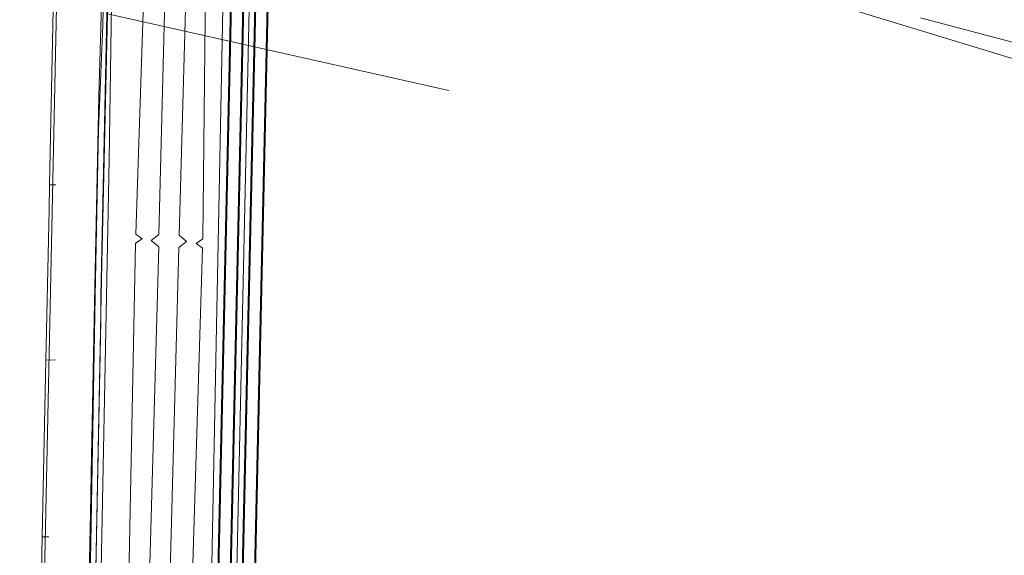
# Model space of a CAD drawing. Header units: metres. Extents: x 124576 to 133557, y 395865 to 402386.
# Tile 399 of 447: x 132847 to 133007, y 400708 to 400795. Entities that reach past the tile are written whole.
import ezdxf

# ---------------------------------------------------------------- set-up
doc = ezdxf.new("R2010")
doc.units = ezdxf.units.M
doc.header["$MEASUREMENT"] = 0
for name, color, linetype, lineweight, true_color in [('LG_AanduidingEisVoorzorgsmaatregel', 7, 'Continuous', 40, 0xf7284a), ('LG_Datatransport', 3, 'Continuous', 13, 0x00ff00), ('LG_Gas_Hoge_Druk_Enexis_Netbeheer_BV', 7, 'Continuous', 13, 0xff9b00), ('LG_Gas_Lage_Druk_Enexis_Netbeheer_BV', 7, 'Continuous', 13, 0xffdc7d), ('LG_Laag_Spanning_Enexis_Netbeheer_BV', 7, 'Continuous', 13, 0x960000), ('LG_Midden_Spanning_Enexis_Netbeheer_BV', 7, 'Continuous', 13, 0xd20000), ('LG_Riool_Vrij_Verval_Gemeente_Tilburg_Ruimtelijke_Uitvoering', 7, 'Continuous', 13, 0xca00a0), ('LG_unet-4_Brabant_Water', 5, 'Continuous', 13, 0x0000ff)]:
    doc.layers.add(name, color=color, linetype=linetype, lineweight=lineweight, true_color=true_color)

msp = doc.modelspace()

# ---------------------------------------------------------------- linework, layer by layer
at = {"layer": 'LG_AanduidingEisVoorzorgsmaatregel', "flags": 128}
for points in [[(132886.13, 400911), (132884.16, 400843.57), (132880.76, 400690.72), (132880.71, 400688.38), (132878.76, 400600.98), (132877.3, 400538.06), (132877.2, 400533.82)], [(132879.2, 400534.1), (132879.3, 400538.02), (132880.76, 400600.93), (132882.71, 400688.34), (132882.76, 400690.68), (132886.16, 400843.52), (132888.13, 400911)], [(132882.16, 400843.61), (132878.76, 400690.77)], [(132884.76, 400690.63), (132888.16, 400843.47)]]:
    msp.add_lwpolyline(points, dxfattribs=at)
at = {"layer": 'LG_Datatransport', "flags": 128}
for points in [[(132861.07, 400859.23), (132861.52, 400853.7), (132861.15, 400835.32), (132860.31, 400794.08), (132859.56, 400777.14), (132859.05, 400750), (132858.31, 400709.93), (132854.89, 400534.72), (132854.79, 400530.67)], [(132861.83, 400859.55), (132861.15, 400835.32), (132859.65, 400782.5), (132858.95, 400748.96)], [(132854.66, 400530.66), (132855.26, 400556.96), (132858.15, 400709.81), (132858.29, 400714.5), (132858.37, 400721.04), (132858.95, 400748.95)]]:
    msp.add_lwpolyline(points, dxfattribs=at)
at = {"layer": 'LG_Gas_Hoge_Druk_Enexis_Netbeheer_BV', "flags": 128}
msp.add_lwpolyline([(133058.78, 400774.26), (133056.99, 400774.73), (133036.52, 400780.12), (132978.58, 400797.77), (132903.2, 400820.75), (132900.88, 400821.45), (132899.62, 400821.77), (132892.02, 400823.23), (132890.74, 400823.47), (132884.87, 400824.61), (132883.59, 400824.86), (132877.79, 400825.97), (132876.5, 400826.14), (132869.08, 400826.74), (132867.79, 400826.8), (132861.83, 400826.91), (132861.19, 400827.57), (132862.23, 400886.64), (132862.25, 400887.94), (132862.51, 400911)], dxfattribs=at)
at = {"layer": 'LG_Gas_Lage_Druk_Enexis_Netbeheer_BV', "flags": 128}
msp.add_lwpolyline([(132850.62, 400696.86), (132850.85, 400707.3), (132852.79, 400799.74), (132853.61, 400862.88)], dxfattribs=at)
at = {"layer": 'LG_Laag_Spanning_Enexis_Netbeheer_BV'}
for p, q in [((132851.62, 400768.12), (132852.65, 400768.12)), ((132851.03, 400739.61), (132852.56, 400739.62)), ((132850.43, 400710.81), (132851.52, 400710.81))]:
    msp.add_line(p, q, dxfattribs=at)
at = {"layer": 'LG_Laag_Spanning_Enexis_Netbeheer_BV', "flags": 128}
for points in [[(132862.8, 400871.74), (132862.47, 400857.43), (132861.06, 400795.96), (132860.14, 400755.44), (132859.14, 400705.68), (132858.86, 400691.9), (132858.86, 400691.5), (132856.27, 400562.21), (132855.46, 400561.43), (132848.38, 400561.59), (132848.28, 400561.59), (132847.41, 400560.76), (132847.26, 400549.35), (132847.23, 400546.86), (132847.2, 400544.95)], [(132850.14, 400696.5), (132850.43, 400710.81), (132851.03, 400739.61), (132851.53, 400764.05), (132851.62, 400768.12), (132852.21, 400796.67), (132852.8, 400825.53), (132853.2, 400845.01), (132853.22, 400847.01), (132853.19, 400849.69)], [(132850.14, 400696.5), (132850.43, 400710.81), (132851.03, 400739.61), (132851.53, 400764.05), (132851.62, 400768.12), (132852.21, 400796.67), (132852.8, 400825.53), (132853.2, 400845.01), (132853.22, 400847.01), (132853.19, 400849.69)], [(132858.86, 400691.9), (132859.14, 400705.68), (132860.14, 400755.44), (132861.06, 400795.96)], [(132858.86, 400691.9), (132859.14, 400705.68), (132860.14, 400755.44), (132861.06, 400795.96)], [(132861.06, 400795.96), (132862.04, 400795.75), (132916.59, 400783.51)], [(132861.06, 400795.96), (132862.04, 400795.75), (132916.59, 400783.51)]]:
    msp.add_lwpolyline(points, dxfattribs=at)
at = {"layer": 'LG_Midden_Spanning_Enexis_Netbeheer_BV', "flags": 128}
for points in [[(132863.4, 400903.67), (132863.35, 400901.69), (132862.68, 400877.67), (132862.51, 400869.91), (132859.94, 400750), (132859.94, 400745.97), (132858.98, 400697.29)], [(132858.98, 400697.29), (132859.94, 400745.97), (132859.94, 400750), (132862.51, 400869.91)]]:
    msp.add_lwpolyline(points, dxfattribs=at)
at = {"layer": 'LG_Riool_Vrij_Verval_Gemeente_Tilburg_Ruimtelijke_Uitvoering'}
msp.add_line((133055.92, 400778.75), (132993.38, 400795.33), dxfattribs=at)
at = {"layer": 'LG_Riool_Vrij_Verval_Gemeente_Tilburg_Ruimtelijke_Uitvoering', "flags": 128}
for points in [[(132866.67, 400759.32), (132865.64, 400760.12), (132867.81, 400826), (132868.54, 400827.17)], [(132868.15, 400759.06), (132869.43, 400760.03), (132871.06, 400825.93), (132872.35, 400827.91)], [(132873.91, 400758.92), (132872.69, 400759.95), (132874.56, 400825.84), (132873.4, 400827.96)], [(132875.48, 400758.6), (132876.55, 400759.35), (132877.25, 400826.11)], [(132863.13, 400689.6), (132864.23, 400690.59), (132865.6, 400758.62), (132866.67, 400759.32)], [(132866.32, 400689.82), (132867.51, 400690.98), (132869.38, 400758.03), (132868.15, 400759.06)], [(132872.06, 400690.47), (132870.88, 400690.97), (132872.64, 400757.95), (132873.91, 400758.92)], [(132875.85, 400689.56), (132874.46, 400690.56), (132876.52, 400757.85), (132875.48, 400758.6)]]:
    msp.add_lwpolyline(points, dxfattribs=at)
at = {"layer": 'LG_unet-4_Brabant_Water', "flags": 128}
for points in [[(132874.72, 400533.47), (132875.54, 400574.69), (132876.61, 400634.56), (132878.78, 400745.09), (132880.02, 400807.82), (132881.37, 400872.34), (132881.73, 400902.43), (132882.07, 400911)], [(132878.2, 400533.96), (132878.3, 400538.04), (132879.76, 400600.95), (132881.71, 400688.36), (132881.76, 400690.7), (132885.16, 400843.54), (132887.13, 400911)], [(132846.75, 400533.56), (132846.78, 400535.16), (132856.81, 400534.93), (132858.3, 400617.23), (132859.77, 400694.22), (132859.83, 400697.22), (132861.31, 400772.2), (132861.72, 400797.59), (132862.79, 400864.19), (132862.9, 400869.19), (132863.54, 400903.02), (132863.4, 400904.74), (132863.34, 400905.55), (132862.74, 400908)]]:
    msp.add_lwpolyline(points, dxfattribs=at)

doc.saveas('drawing.dxf')
